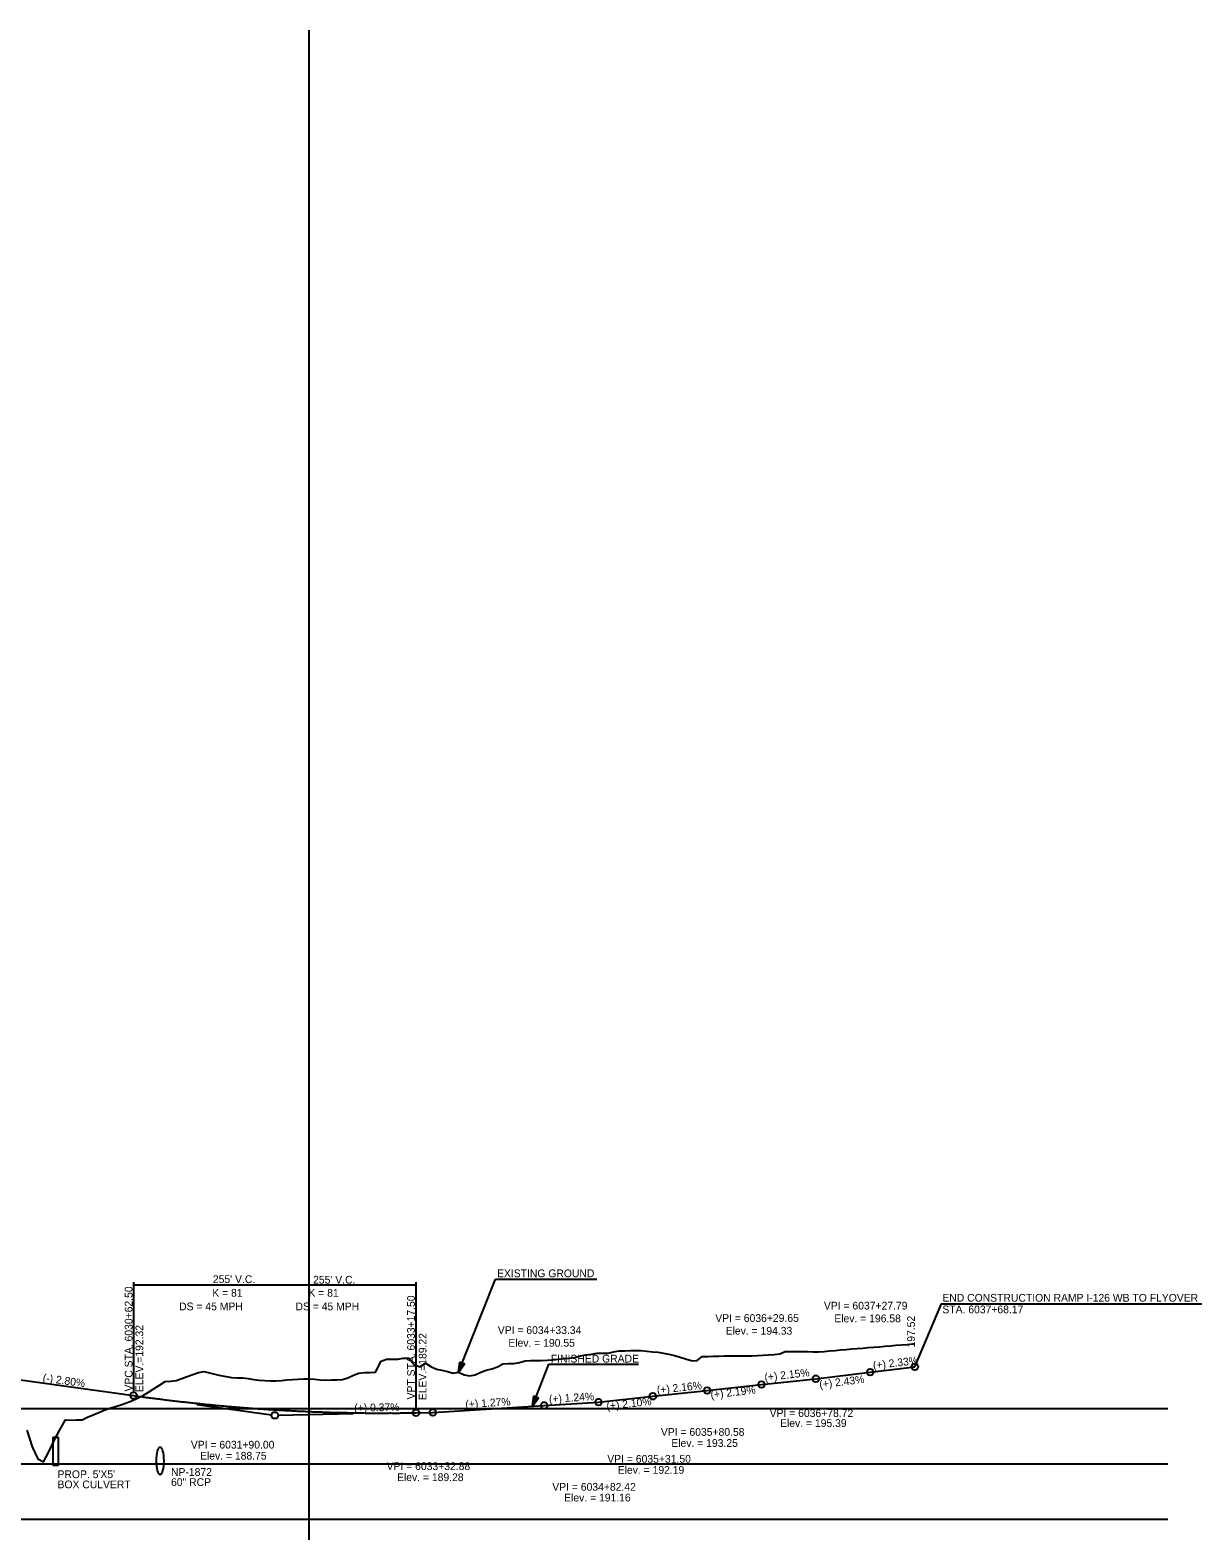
# Model space of a CAD drawing. Extents: x 69 to 2003113, y 512 to 837401.
# Drawn here: x 1924920 to 1925979, y 780753 to 782108 of the extents above; entities that cross this region are included whole.
import ezdxf

# ---------------------------------------------------------------- set-up
doc = ezdxf.new("R2010")
doc.units = 0
for name, color, linetype in [('BR_AUTO DIMENSION', 7, 'Continuous'), ('BR_CENTER LINE BASELINE', 7, 'Continuous'), ('BR_CONCRETE', 7, 'Continuous'), ('BR_GRID DOTS', 7, 'Continuous'), ('BR_GRID LINES', 7, 'Continuous'), ('BR_TEXT', 7, 'Continuous'), ('RD_PD_ALT1_TrvlWay', 7, 'Continuous'), ('RD_SHT_IplotShp', 7, 'Continuous'), ('RD_XS_PaveShd', 7, 'Continuous')]:
    doc.layers.add(name, color=color, linetype=linetype)

msp = doc.modelspace()

# ---------------------------------------------------------------- linework, layer by layer
at = {"layer": 'BR_AUTO DIMENSION'}
for p, q in [((1925172.4, 779412.9), (1925172.4, 782108.2)), ((1923672.4, 780862.9), (1925947.9, 780862.9)), ((1923672.4, 780812.9), (1925947.9, 780812.9)), ((1923672.4, 780762.9), (1925947.9, 780762.9))]:
    msp.add_line(p, q, dxfattribs=at)
at = {"layer": 'BR_CENTER LINE BASELINE'}
for p, q in [((1925071, 780866.5), (1925138.4, 780857.1)), ((1925212.3, 780858), (1925144.4, 780856.7))]:
    msp.add_line(p, q, dxfattribs=at)
for centre in [(1925719.5, 780900.5), (1925581, 780884.6), (1925630.1, 780889.8), (1925679.1, 780895.8), (1925482.9, 780873.9), (1925531.9, 780879.2), (1925141.4, 780856.7), (1925284.2, 780859.3), (1925384.7, 780865.7), (1925433.8, 780868.7)]:
    msp.add_circle(centre, 3, dxfattribs=at)
at = {"layer": 'BR_GRID DOTS'}
for p, q in [((1925013.9, 780977), (1925013.9, 780877.5)), ((1925013.9, 780974.5), (1925268.9, 780974.5)), ((1925268.9, 780977), (1925268.9, 780862))]:
    msp.add_line(p, q, dxfattribs=at)
msp.add_lwpolyline([(1925719.5, 780900.5), (1925743.6, 780957.3), (1925978.7, 780957.3)], dxfattribs=at)
for centre in [(1925013.9, 780874.5), (1925268.9, 780859)]:
    msp.add_circle(centre, 3, dxfattribs=at)
at = {"layer": 'BR_GRID LINES'}
for p, q in [((1925679.1, 780895.8), (1925719.5, 780900.5)), ((1924898.9, 780890.6), (1925013.9, 780874.5)), ((1925581, 780884.6), (1925630.1, 780889.8)), ((1925630.1, 780889.8), (1925679.1, 780895.8)), ((1925433.8, 780868.7), (1925482.9, 780873.9)), ((1925482.9, 780873.9), (1925531.9, 780879.2)), ((1925531.9, 780879.2), (1925581, 780884.6)), ((1925268.9, 780859), (1925284.2, 780859.3)), ((1925284.2, 780859.3), (1925384.7, 780865.7)), ((1925384.7, 780865.7), (1925433.8, 780868.7))]:
    msp.add_line(p, q, dxfattribs=at)
msp.add_spline([(1925013.9, 780874.5), (1925019, 780873.8), (1925024.1, 780873.1), (1925029.2, 780872.5), (1925034.3, 780871.8), (1925039.4, 780871.2), (1925044.5, 780870.5), (1925049.6, 780869.9), (1925054.7, 780869.3), (1925059.8, 780868.8), (1925064.9, 780868.2), (1925070, 780867.7), (1925075.1, 780867.1), (1925080.2, 780866.6), (1925085.3, 780866.1), (1925090.4, 780865.6), (1925095.5, 780865.2), (1925100.6, 780864.7), (1925105.7, 780864.3), (1925110.8, 780863.9), (1925115.9, 780863.5), (1925121, 780863.1), (1925126.1, 780862.7), (1925131.2, 780862.4), (1925136.3, 780862), (1925141.4, 780861.7), (1925146.5, 780861.4), (1925151.6, 780861.1), (1925156.7, 780860.9), (1925161.8, 780860.6), (1925166.9, 780860.4), (1925172, 780860.2), (1925177.1, 780859.9), (1925182.2, 780859.8), (1925187.3, 780859.6), (1925192.4, 780859.4), (1925197.5, 780859.3), (1925202.6, 780859.2), (1925207.7, 780859.1), (1925212.8, 780859), (1925217.9, 780858.9), (1925223, 780858.8), (1925228.1, 780858.8), (1925233.2, 780858.8), (1925238.3, 780858.7), (1925243.4, 780858.8), (1925248.5, 780858.8), (1925253.6, 780858.8), (1925258.7, 780858.9), (1925263.8, 780858.9), (1925268.9, 780859)], degree=3, dxfattribs=at)
at = {"layer": 'BR_TEXT'}
for points in [[(1925172.4, 780889.8), (1925177.4, 780889.3), (1925182.4, 780888.8), (1925187.4, 780888.6), (1925192.4, 780888.7), (1925197.4, 780888.9), (1925202.4, 780889), (1925207.4, 780890.7), (1925212.4, 780893), (1925217.4, 780894.8), (1925222.4, 780895.3), (1925227.4, 780895.5), (1925232.4, 780895.8), (1925237.4, 780905.6), (1925242.4, 780907.3), (1925247.4, 780907.4), (1925252.4, 780907.5), (1925257.4, 780908.5), (1925262.4, 780908.4), (1925267.4, 780902.6), (1925272.4, 780900.5), (1925277.4, 780903.8), (1925282.4, 780900.7), (1925287.4, 780898.4), (1925292.4, 780897.5), (1925297.4, 780896.4), (1925302.4, 780894.9), (1925307.4, 780895.6), (1925312.4, 780893.4), (1925317.4, 780892.3), (1925322.4, 780893.3), (1925327.4, 780895.6), (1925332.4, 780897.6), (1925337.4, 780898.7), (1925342.4, 780900.6), (1925347.4, 780903.3), (1925352.4, 780903.6), (1925357.4, 780903.4), (1925362.4, 780904.4), (1925367.4, 780905.9), (1925372.4, 780906.1), (1925377.4, 780906.2), (1925382.4, 780906.3), (1925387.4, 780906.4), (1925392.4, 780906.8), (1925397.4, 780907.4), (1925402.4, 780907.9), (1925407.4, 780908.5), (1925412.4, 780908.9), (1925417.4, 780910.4), (1925422.4, 780911.3), (1925427.4, 780912.1), (1925432.4, 780912.8), (1925437.4, 780912.8), (1925442.4, 780913), (1925447.4, 780914), (1925452.4, 780915.1), (1925457.4, 780915.1), (1925462.4, 780915.2), (1925467.4, 780915.2), (1925472.4, 780915.3), (1925477.4, 780914.7), (1925482.4, 780914.2), (1925487.4, 780913.7), (1925492.4, 780912.8), (1925497.4, 780911.9), (1925502.4, 780910.7), (1925507.4, 780909.2), (1925512.4, 780907.7), (1925517.4, 780906.1), (1925522.4, 780906), (1925527.4, 780909.8), (1925532.4, 780909.9), (1925537.4, 780910.1), (1925542.4, 780910.3), (1925547.4, 780910.4), (1925552.4, 780910.5), (1925557.4, 780910.6), (1925562.4, 780910.4), (1925567.4, 780910.5), (1925572.4, 780910.6), (1925577.4, 780910.9), (1925582.4, 780911.1), (1925587.4, 780911.4), (1925592.4, 780911.6), (1925597.4, 780912.3), (1925602.4, 780914.5), (1925607.4, 780914.4), (1925612.4, 780914.4), (1925617.4, 780914.3), (1925622.4, 780914.3), (1925627.4, 780914.2), (1925632.4, 780914.2), (1925637.4, 780914.5), (1925642.4, 780915), (1925647.4, 780915.4), (1925652.4, 780915.8), (1925657.4, 780916.2), (1925662.4, 780916.7), (1925667.4, 780917.1), (1925672.4, 780917.5)], [(1925672.4, 780917.5), (1925677.4, 780917.9), (1925682.4, 780918.3), (1925687.4, 780918.7), (1925692.4, 780919.1), (1925697.4, 780919.5), (1925702.4, 780920), (1925707.4, 780920.4), (1925712.4, 780920.8), (1925717.4, 780921.3), (1925719.5, 780921.5)], [(1924917.4, 780843.2), (1924922.4, 780828.3), (1924927.4, 780817.3), (1924932.4, 780814.7), (1924937.4, 780823.6), (1924942.4, 780834.6), (1924947.4, 780843.6), (1924952.4, 780852.5), (1924957.4, 780852.2), (1924962.4, 780852.5), (1924967.4, 780852.7), (1924972.4, 780855), (1924977.4, 780857.2), (1924982.4, 780859.3), (1924987.4, 780861.4), (1924992.4, 780863.2), (1924997.4, 780864.7), (1925002.4, 780866.3), (1925007.4, 780867.9), (1925012.4, 780869.7), (1925017.4, 780872.2), (1925022.4, 780874.6), (1925027.4, 780877.7), (1925032.4, 780880.8), (1925037.4, 780884), (1925042.4, 780887.2), (1925047.4, 780887.7), (1925052.4, 780888.3), (1925057.4, 780890.1), (1925062.4, 780891.9), (1925067.4, 780893.7), (1925072.4, 780895.5), (1925077.4, 780896.4), (1925082.4, 780895.2), (1925087.4, 780894), (1925092.4, 780892.8), (1925097.4, 780891.9), (1925102.4, 780891), (1925107.4, 780890.6), (1925112.4, 780890.7), (1925117.4, 780890), (1925122.4, 780889.2), (1925127.4, 780888.6), (1925132.4, 780888.2), (1925137.4, 780887.8), (1925142.4, 780888), (1925147.4, 780888.3), (1925152.4, 780888.7), (1925157.4, 780889), (1925162.4, 780889.4), (1925167.4, 780889.8), (1925172.4, 780889.8)]]:
    msp.add_lwpolyline(points, dxfattribs=at)
at = {"layer": 'RD_PD_ALT1_TrvlWay'}
for p, q in [((1925307.4, 780895.6), (1925340.6, 780979.8)), ((1925340.6, 780979.8), (1925432.2, 780979.8)), ((1925307.4, 780895.6), (1925308.6, 780904.8)), ((1925310.7, 780904), (1925307.4, 780895.6)), ((1925307.4, 780895.6), (1925312.8, 780903.1)), ((1925308.6, 780904.8), (1925312.8, 780903.1)), ((1925374.1, 780865), (1925389, 780903)), ((1925389, 780903), (1925469.8, 780903)), ((1925374.1, 780865), (1925375.3, 780874.2)), ((1925374.1, 780865), (1925375.3, 780874.2)), ((1925377.4, 780873.4), (1925374.1, 780865)), ((1925377.4, 780873.4), (1925374.1, 780865)), ((1925374.1, 780865), (1925379.4, 780872.5)), ((1925374.1, 780865), (1925379.4, 780872.5)), ((1925375.3, 780874.2), (1925379.4, 780872.5)), ((1925375.3, 780874.2), (1925379.4, 780872.5))]:
    msp.add_line(p, q, dxfattribs=at)
for points in [[(1925310.6, 780903.9), (1925307.5, 780896.1), (1925310.5, 780904), (1925307.6, 780896.5), (1925310.4, 780904), (1925307.6, 780896.8), (1925310.3, 780904), (1925307.6, 780897.1), (1925310.2, 780904), (1925307.7, 780897.6), (1925310.1, 780904.1), (1925307.8, 780898.1), (1925310, 780904.1), (1925307.8, 780898.5), (1925309.9, 780904.2), (1925307.9, 780899), (1925309.8, 780904.1), (1925308, 780899.4), (1925309.8, 780904.2), (1925308, 780899.7), (1925309.6, 780904.3), (1925308.1, 780900.2), (1925309.5, 780904.3), (1925308.2, 780900.8), (1925309.4, 780904.4), (1925308.2, 780901.2), (1925309.3, 780904.4), (1925308.3, 780901.8), (1925309.2, 780904.4), (1925308.4, 780902.3), (1925309.1, 780904.5), (1925308.4, 780902.8), (1925309, 780904.5), (1925308.4, 780903.2), (1925308.9, 780904.6), (1925308.5, 780903.7), (1925308.8, 780904.6), (1925308.6, 780904.2), (1925308.7, 780904.6)], [(1925307.6, 780896.1), (1925310.7, 780903.8), (1925307.8, 780896.4), (1925310.8, 780903.8), (1925308, 780896.6), (1925310.9, 780903.8), (1925308.1, 780896.8), (1925310.9, 780903.8), (1925308.3, 780897.1), (1925311, 780903.7), (1925308.5, 780897.3), (1925311.1, 780903.7), (1925308.7, 780897.6), (1925311.2, 780903.7), (1925309, 780898), (1925311.3, 780903.6), (1925309.2, 780898.3), (1925311.4, 780903.6), (1925309.4, 780898.6), (1925311.5, 780903.6), (1925309.7, 780898.9), (1925311.6, 780903.6), (1925309.9, 780899.3), (1925311.6, 780903.5), (1925310.2, 780899.7), (1925311.7, 780903.5), (1925310.4, 780900), (1925311.8, 780903.5), (1925310.7, 780900.4), (1925311.9, 780903.4), (1925311, 780900.8), (1925312, 780903.4), (1925311.2, 780901.1), (1925312, 780903.3), (1925311.5, 780901.4), (1925312.1, 780903.2), (1925311.7, 780901.9), (1925312.3, 780903.3), (1925311.9, 780902.2), (1925312.4, 780903.2), (1925312.1, 780902.3), (1925312.5, 780903.1), (1925312.6, 780903.1), (1925312.5, 780903.1)], [(1925377.3, 780873.3), (1925374.2, 780865.5), (1925377.2, 780873.4), (1925374.3, 780865.9), (1925377.1, 780873.4), (1925374.3, 780866.2), (1925377, 780873.4), (1925374.3, 780866.5), (1925376.9, 780873.4), (1925374.4, 780867), (1925376.8, 780873.5), (1925374.5, 780867.5), (1925376.7, 780873.5), (1925374.5, 780867.9), (1925376.6, 780873.6), (1925374.6, 780868.4), (1925376.5, 780873.5), (1925374.6, 780868.8), (1925376.5, 780873.6), (1925374.7, 780869.1), (1925376.3, 780873.7), (1925374.7, 780869.6), (1925376.2, 780873.7), (1925374.9, 780870.2), (1925376.1, 780873.8), (1925374.9, 780870.6), (1925376, 780873.8), (1925374.9, 780871.2), (1925375.9, 780873.8), (1925375, 780871.7), (1925375.8, 780873.9), (1925375.1, 780872.2), (1925375.7, 780873.9), (1925375.1, 780872.6), (1925375.6, 780874), (1925375.2, 780873.1), (1925375.5, 780874), (1925375.3, 780873.6), (1925375.4, 780874)], [(1925377.3, 780873.3), (1925374.2, 780865.5), (1925377.2, 780873.4), (1925374.3, 780865.9), (1925377.1, 780873.4), (1925374.3, 780866.2), (1925377, 780873.4), (1925374.3, 780866.5), (1925376.9, 780873.4), (1925374.4, 780867), (1925376.8, 780873.5), (1925374.5, 780867.5), (1925376.7, 780873.5), (1925374.5, 780867.9), (1925376.6, 780873.6), (1925374.6, 780868.4), (1925376.5, 780873.5), (1925374.6, 780868.8), (1925376.5, 780873.6), (1925374.7, 780869.1), (1925376.3, 780873.7), (1925374.7, 780869.6), (1925376.2, 780873.7), (1925374.9, 780870.2), (1925376.1, 780873.8), (1925374.9, 780870.6), (1925376, 780873.8), (1925374.9, 780871.2), (1925375.9, 780873.8), (1925375, 780871.7), (1925375.8, 780873.9), (1925375.1, 780872.2), (1925375.7, 780873.9), (1925375.1, 780872.6), (1925375.6, 780874), (1925375.2, 780873.1), (1925375.5, 780874), (1925375.3, 780873.6), (1925375.4, 780874)], [(1925374.3, 780865.5), (1925377.4, 780873.2), (1925374.5, 780865.8), (1925377.5, 780873.2), (1925374.6, 780866), (1925377.6, 780873.2), (1925374.8, 780866.2), (1925377.6, 780873.2), (1925375, 780866.5), (1925377.7, 780873.2), (1925375.2, 780866.7), (1925377.8, 780873.1), (1925375.4, 780867), (1925377.9, 780873.1), (1925375.7, 780867.4), (1925378, 780873), (1925375.9, 780867.7), (1925378.1, 780873), (1925376.1, 780868), (1925378.2, 780873), (1925376.3, 780868.3), (1925378.2, 780873), (1925376.6, 780868.7), (1925378.3, 780872.9), (1925376.9, 780869.1), (1925378.4, 780872.9), (1925377.1, 780869.4), (1925378.5, 780872.9), (1925377.4, 780869.8), (1925378.5, 780872.8), (1925377.7, 780870.2), (1925378.6, 780872.8), (1925377.9, 780870.5), (1925378.7, 780872.7), (1925378.1, 780870.8), (1925378.8, 780872.6), (1925378.4, 780871.3), (1925378.9, 780872.7), (1925378.6, 780871.6), (1925379.1, 780872.6), (1925378.8, 780871.7), (1925379.2, 780872.5), (1925379.3, 780872.5), (1925379.2, 780872.5)], [(1925374.3, 780865.5), (1925377.4, 780873.2), (1925374.5, 780865.8), (1925377.5, 780873.2), (1925374.6, 780866), (1925377.6, 780873.2), (1925374.8, 780866.2), (1925377.6, 780873.2), (1925375, 780866.5), (1925377.7, 780873.2), (1925375.2, 780866.7), (1925377.8, 780873.1), (1925375.4, 780867), (1925377.9, 780873.1), (1925375.7, 780867.4), (1925378, 780873), (1925375.9, 780867.7), (1925378.1, 780873), (1925376.1, 780868), (1925378.2, 780873), (1925376.3, 780868.3), (1925378.2, 780873), (1925376.6, 780868.7), (1925378.3, 780872.9), (1925376.9, 780869.1), (1925378.4, 780872.9), (1925377.1, 780869.4), (1925378.5, 780872.9), (1925377.4, 780869.8), (1925378.5, 780872.8), (1925377.7, 780870.2), (1925378.6, 780872.8), (1925377.9, 780870.5), (1925378.7, 780872.7), (1925378.1, 780870.8), (1925378.8, 780872.6), (1925378.4, 780871.3), (1925378.9, 780872.7), (1925378.6, 780871.6), (1925379.1, 780872.6), (1925378.8, 780871.7), (1925379.2, 780872.5), (1925379.3, 780872.5), (1925379.2, 780872.5)]]:
    msp.add_lwpolyline(points, dxfattribs=at)
at = {"layer": 'RD_XS_PaveShd'}
for p, q in [((1924946, 780836.7), (1924941, 780836.7)), ((1924941, 780836.7), (1924941, 780811.7)), ((1924946, 780811.7), (1924946, 780836.7)), ((1924941, 780811.7), (1924946, 780811.7))]:
    msp.add_line(p, q, dxfattribs=at)
msp.add_ellipse((1925037.8, 780815.6), major_axis=(0, 12.5), ratio=0.261899, dxfattribs=at)

# ---------------------------------------------------------------- texts
at = {"layer": 'BR_CENTER LINE BASELINE'}
for s, rotation, p in [('(+) 2.33%', 6.6325, (1925682, 780898.3)), ('(-) 2.80%', 352.0304, (1924931.5, 780887.4)), ('(+) 2.16%', 6.1691, (1925486.8, 780876.1)), ('(+) 2.15%', 6.1357, (1925584, 780887.7)), ('(+) 2.43%', 6.9367, (1925633.6, 780881.1)), ('(+) 1.27%', 3.631, (1925313.7, 780863.2)), ('(+) 1.24%', 3.556, (1925389.2, 780867.9)), ('(+) 2.10%', 5.9844, (1925441.3, 780861.7)), ('(+) 2.19%', 6.2626, (1925535.3, 780871.9)), ('(+) 0.37%', 1.052, (1925213.2, 780860))]:
    msp.add_text(s, height=7, rotation=rotation, dxfattribs=at).set_placement(p)
at = {"layer": 'BR_CONCRETE'}
for s, p in [('VPC STA. 6030+62.50 ', (1925012.9, 780878.2)), ('VPT STA. 6033+17.50 ', (1925267.9, 780871.1)), ('ELEV.=192.32', (1925022.6, 780877.7)), ('ELEV.=189.22', (1925278.4, 780870.4))]:
    msp.add_text(s, height=7, rotation=90, dxfattribs=at).set_placement(p)
at = {"layer": 'BR_GRID DOTS'}
for s, p in [("255' V.C.", (1925085.5, 780976.2)), ("255' V.C.", (1925176, 780975.7)), ('K = 81', (1925085, 780963.9)), ('K = 81', (1925171.8, 780963.9)), ('DS = 45 MPH', (1925055, 780951.6)), ('DS = 45 MPH', (1925160.1, 780951.6))]:
    msp.add_text(s, height=7, dxfattribs=at).set_placement(p)
at = {"layer": 'RD_PD_ALT1_TrvlWay'}
for s, p in [('EXISTING GROUND', (1925342.1, 780981.5)), ('FINISHED GRADE', (1925390.7, 780904.4))]:
    msp.add_text(s, height=7, dxfattribs=at).set_placement(p)
at = {"layer": 'RD_SHT_IplotShp'}
for s, p in [('VPI = 6037+27.79', (1925637.3, 780952.3)), ('STA. 6037+68.17', (1925744.3, 780948.9)), ('END CONSTRUCTION RAMP I-126 WB TO FLYOVER', (1925744.3, 780959.4)), ('VPI = 6036+29.65', (1925539.2, 780941.1)), ('Elev. = 196.58', (1925646.7, 780940.8)), ('VPI = 6034+33.34', (1925342.8, 780930.2)), ('Elev. = 194.33', (1925548.6, 780929.6)), ('Elev. = 190.55', (1925352.3, 780918.7)), ('VPI = 6036+78.72', (1925588.3, 780855.2)), ('VPI = 6035+80.58', (1925490.1, 780838.2)), ('Elev. = 195.39', (1925597.7, 780846.2)), ('VPI = 6031+90.00', (1925065.6, 780826.7)), ('Elev. = 193.25', (1925499.5, 780828.2)), ('Elev. = 188.75', (1925073.9, 780816.7)), ('VPI = 6035+31.50', (1925441.7, 780813.9)), ('VPI = 6033+32.88', (1925242.4, 780807.3)), ('Elev. = 189.28', (1925251.8, 780797.3)), ('Elev. = 192.19', (1925451.1, 780803.9)), ('VPI = 6034+82.42', (1925392, 780788.6)), ('Elev. = 191.16', (1925402.7, 780778.9))]:
    msp.add_text(s, height=7, dxfattribs=at).set_placement(p)
msp.add_text('197.52', height=7, rotation=90, dxfattribs=at).set_placement((1925719.5, 780918))
at = {"layer": 'RD_XS_PaveShd'}
for s, p in [("PROP. 5'X5'", (1924945.2, 780800)), ('NP-1872', (1925047.7, 780802)), ('BOX CULVERT', (1924945.2, 780790.8)), ('60" RCP', (1925047.7, 780792.9))]:
    msp.add_text(s, height=7, dxfattribs=at).set_placement(p)

doc.saveas('drawing.dxf')
